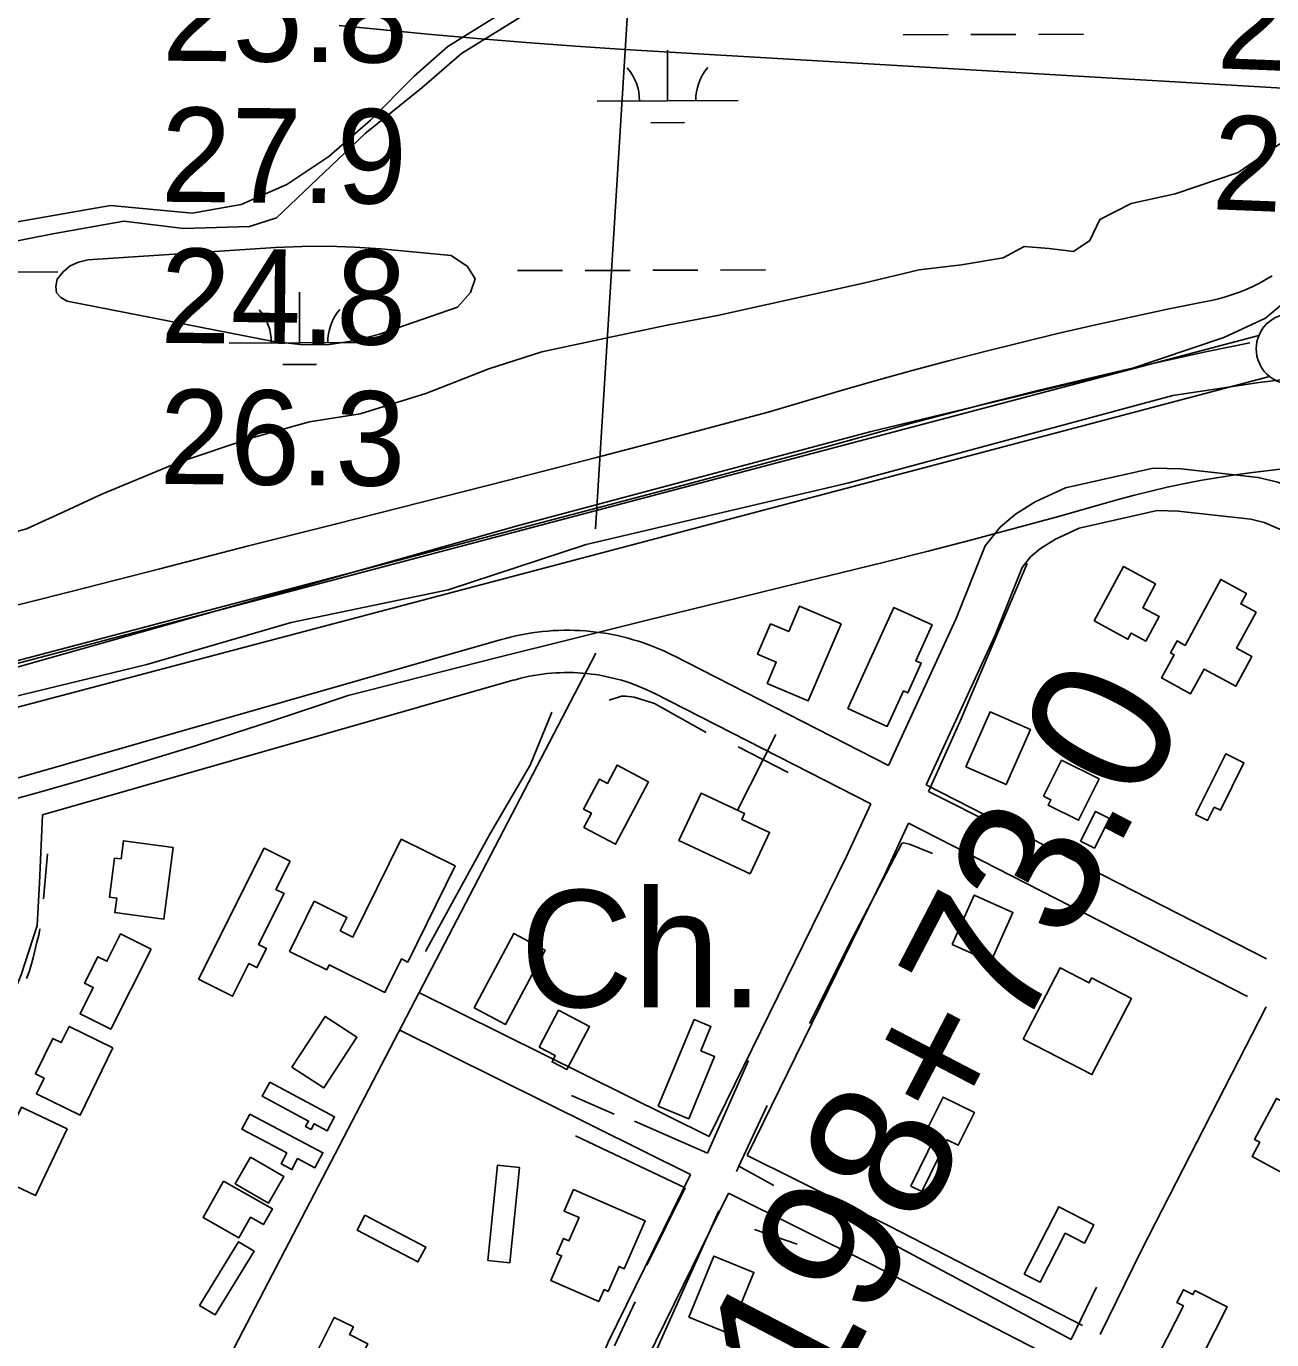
# Model space of a CAD drawing. Extents: x 3361039 to 3398939, y 576572 to 602007.
# Drawn here: x 3386256 to 3387139, y 584671 to 585602 of the extents above; entities that cross this region are included whole.
import ezdxf

# ---------------------------------------------------------------- set-up
doc = ezdxf.new("R2010")
doc.units = 0
for name, color, linetype in [('V-BLDG-OTLN', 7, 'Continuous'), ('V-FLOD-BASE', 7, 'Continuous'), ('V-LEVE-TOET', 7, 'Continuous'), ('V-RIVR-RANG', 7, 'Continuous'), ('V-ROAD-CNTR', 7, 'Continuous'), ('V-SITE-OTLN', 7, 'Continuous'), ('V-SITE-OTLN-IDEN', 7, 'Continuous'), ('V-SITE-VEGE', 7, 'Continuous'), ('V-SURV-IDEN', 7, 'Continuous'), ('V-SURV-LINE', 7, 'Continuous'), ('V-TOPO-MAJR', 7, 'Continuous'), ('V-TOPO-SHOR', 7, 'Continuous'), ('V-WETL-SWMP', 7, 'Continuous')]:
    doc.layers.add(name, color=color, linetype=linetype)

msp = doc.modelspace()

# ---------------------------------------------------------------- linework, layer by layer
at = {"layer": 'V-BLDG-OTLN'}
for points in [[(3387013.28, 585180.53), (3387034.14, 585219.01), (3387056.93, 585206.65), (3387047.8, 585189.81), (3387059.48, 585183.48), (3387050.09, 585166.16), (3387039.64, 585171.84), (3387037.29, 585167.51)], [(3387077.85, 585163.13), (3387103.14, 585209.83), (3387121.34, 585199.97), (3387117.29, 585192.48), (3387128.12, 585186.62), (3387114.31, 585161.13), (3387125.2, 585155.23), (3387113.77, 585134.14), (3387091.27, 585146.33), (3387081.79, 585128.83), (3387061.13, 585140.02), (3387070.04, 585156.47), (3387067.55, 585157.82), (3387072.11, 585166.24)], [(3386833.91, 585178.4), (3386810.61, 585123.81), (3386781.58, 585136.21), (3386788.01, 585151.27), (3386774.75, 585156.93), (3386783.91, 585178.38), (3386796.84, 585172.86), (3386804.56, 585190.93)], [(3386838.68, 585118.36), (3386871.26, 585190.02), (3386898.46, 585177.65), (3386886.91, 585152.24), (3386890.77, 585150.48), (3386881.21, 585129.44), (3386878.1, 585130.85), (3386866.64, 585105.65)], [(3386922.46, 585076.97), (3386939.61, 585116.11), (3386968.22, 585103.57), (3386951.07, 585064.44)], [(3387085.29, 585043.23), (3387106.72, 585086.27), (3387119.58, 585079.86), (3387102.85, 585046.25), (3387098.51, 585048.42), (3387093.81, 585038.99)], [(3386697.49, 585066.41), (3386674.08, 585022.16), (3386651.59, 585034.07), (3386656.9, 585044.1), (3386651.38, 585047.02), (3386662.58, 585068.2), (3386668.2, 585065.24), (3386675.08, 585078.26)], [(3386977.49, 585056.15), (3386990.15, 585081.68), (3387016.84, 585068.43), (3387002.31, 585039.16), (3386980.81, 585049.83), (3386982.67, 585053.58)], [(3386769.45, 585001.14), (3386719, 585024.81), (3386734.77, 585058.4), (3386765.44, 585044), (3386763.47, 585039.8), (3386783.23, 585030.52)], [(3387003.65, 585024.45), (3387014.41, 585045.44), (3387024.27, 585040.38), (3387013.5, 585019.4)], [(3386360.46, 585019.93), (3386353.75, 584969.11), (3386318.98, 584973.7), (3386320.34, 584984.03), (3386315.13, 584984.72), (3386318.78, 585012.31), (3386323.41, 585011.7), (3386325.12, 585024.6)], [(3386378.35, 584926.45), (3386424.79, 585019.29), (3386443.23, 585010.06), (3386433.24, 584990.09), (3386439, 584987.21), (3386420.92, 584951.09), (3386426.46, 584948.32), (3386419.69, 584934.78), (3386414.09, 584937.58), (3386402.48, 584914.38)], [(3386442.88, 584946.08), (3386460.41, 584981.69), (3386483.55, 584970.3), (3386478.87, 584960.78), (3386487.85, 584956.36), (3386521.96, 585025.65), (3386560.26, 585006.8), (3386526.7, 584938.61), (3386522.14, 584940.86), (3386510.47, 584917.17), (3386470.98, 584936.61), (3386469.24, 584933.11)], [(3386912.72, 584951.09), (3386928.38, 584986.1), (3386955.77, 584973.85), (3386940.11, 584938.84)], [(3386344.64, 584947.68), (3386316.14, 584891.08), (3386294.41, 584902.03), (3386303.72, 584920.52), (3386297.5, 584923.65), (3386306.95, 584942.41), (3386313.36, 584939.18), (3386323.1, 584958.53)], [(3386573.84, 584906.29), (3386601.88, 584958.97), (3386624.1, 584947.14), (3386596.05, 584894.46)], [(3386963.14, 584883.97), (3386989.3, 584934.6), (3387009.85, 584923.99), (3387011.58, 584927.34), (3387039.73, 584912.8), (3387011.83, 584858.82)], [(3386444.54, 584864.14), (3386468.07, 584900.11), (3386490.62, 584885.36), (3386467.08, 584849.4)], [(3386619.9, 584878.32), (3386633.6, 584904.45), (3386655.49, 584892.97), (3386639.45, 584862.4), (3386628.99, 584867.88), (3386631.32, 584872.32)], [(3386704.29, 584836.51), (3386729.73, 584897.9), (3386741.65, 584892.96), (3386734.5, 584875.72), (3386744.28, 584871.67), (3386725.98, 584827.52)], [(3386317.67, 584877.83), (3386294.43, 584830.07), (3386263.36, 584845.19), (3386268.77, 584856.32), (3386262.66, 584859.29), (3386274.92, 584884.48), (3386280.99, 584881.53), (3386286.55, 584892.97)], [(3386428.92, 584853.55), (3386474.8, 584828.88), (3386469.55, 584819.11), (3386460.37, 584824.04), (3386458.17, 584819.94), (3386454.25, 584822.05), (3386456.32, 584825.89), (3386423.53, 584843.52)], [(3387152.95, 584854.56), (3387181.55, 584839.17), (3387175.82, 584828.51), (3387185.77, 584823.15), (3387177.73, 584808.2), (3387167.2, 584813.86), (3387152.32, 584786.21), (3387125.33, 584800.73), (3387130.77, 584810.86), (3387126.95, 584812.92), (3387142.61, 584842.01), (3387145.4, 584840.53)], [(3386895.06, 584820.12), (3386906.25, 584842.97), (3386928.43, 584832.1), (3386917.01, 584808.79), (3386909.05, 584812.69), (3386891.1, 584776.04), (3386883.4, 584779.82), (3386901.58, 584816.93)], [(3386285.23, 584820.44), (3386262.83, 584773.09), (3386230.23, 584788.51), (3386235.83, 584800.33), (3386230.72, 584802.74), (3386242.47, 584827.6), (3386247.69, 584825.12), (3386252.75, 584835.81)], [(3386414.63, 584830.93), (3386466.48, 584803.52), (3386460.82, 584792.81), (3386448.6, 584799.27), (3386444.54, 584791.58), (3386436.82, 584795.67), (3386440.88, 584803.35), (3386408.97, 584820.24)], [(3386415.15, 584800.31), (3386438.8, 584786.63), (3386427.87, 584767.73), (3386404.23, 584781.44)], [(3386583.42, 584727.05), (3386590.3, 584794.63), (3386605.86, 584793.04), (3386598.98, 584725.47)], [(3386396.15, 584783.33), (3386430.71, 584763.75), (3386424.37, 584752.56), (3386415.21, 584757.75), (3386406.9, 584743.08), (3386381.52, 584757.51)], [(3386644.12, 584777.33), (3386694.99, 584755.1), (3386680.18, 584721.21), (3386676.47, 584722.83), (3386668.74, 584705.14), (3386665.83, 584706.41), (3386662.14, 584697.97), (3386628.05, 584712.87), (3386635.71, 584730.4), (3386632.3, 584731.89), (3386637.02, 584742.69), (3386640.96, 584740.97), (3386648.17, 584757.46), (3386637.48, 584762.14)], [(3386496.23, 584759.16), (3386539.45, 584736.59), (3386533.94, 584726.05), (3386490.74, 584748.63)], [(3386963.75, 584717.44), (3386988.22, 584765.19), (3387013.08, 584752.45), (3387006.42, 584739.44), (3386992.86, 584746.39), (3386975.05, 584711.65)], [(3386379.13, 584695.17), (3386406.68, 584740.41), (3386417.68, 584733.71), (3386390.12, 584688.48)], [(3386725.96, 584686.94), (3386743.77, 584730.2), (3386772.08, 584718.55), (3386754.27, 584675.28)], [(3387084.85, 584705.89), (3387107.7, 584694.28), (3387090.35, 584660.15), (3387094.6, 584657.99), (3387089.02, 584647), (3387076.12, 584653.55), (3387074.17, 584649.72), (3387066.41, 584653.66), (3387067.98, 584656.74), (3387059.49, 584661.05), (3387076.68, 584694.89), (3387072.01, 584697.26), (3387076.63, 584706.35), (3387083.35, 584702.94)], [(3386452.24, 584642.31), (3386474.62, 584686.77), (3386488.17, 584679.95), (3386485.44, 584674.52), (3386498.45, 584667.98), (3386478.8, 584628.95)]]:
    msp.add_lwpolyline(points, close=True, dxfattribs=at)
at = {"layer": 'V-FLOD-BASE'}
msp.add_lwpolyline([(3386235.89, 585148.62), (3386506.81, 585220.01), (3386612.72, 585247.82), (3386718.57, 585275.84), (3386824.37, 585304.07), (3386854.04, 585312.45), (3386883.78, 585320.6), (3386913.57, 585328.53), (3386943.43, 585336.23), (3386973.34, 585343.7), (3387003.3, 585350.96), (3387033.32, 585357.98), (3387063.4, 585364.78), (3387093.52, 585371.35), (3387123.69, 585377.69)], dxfattribs=at)
at = {"layer": 'V-LEVE-TOET'}
for points in [[(3387139.53, 585425.05), (3387135.09, 585422.37), (3387130.55, 585419.87), (3387125.92, 585417.55), (3387121.2, 585415.42), (3387116.39, 585413.48), (3387111.52, 585411.73), (3387106.58, 585410.17), (3387101.57, 585408.81), (3387096.52, 585407.66), (3387091.43, 585406.7), (3387065.38, 585401.39), (3387039.36, 585395.85), (3387013.4, 585390.1), (3386987.49, 585384.12), (3386961.63, 585377.92), (3386935.82, 585371.5), (3386910.07, 585364.86), (3386884.38, 585357.99), (3386858.75, 585350.91), (3386833.17, 585343.61)], [(3386833.17, 585343.61), (3386807.67, 585336.09), (3386782.22, 585328.35), (3386720.92, 585312.17), (3386659.58, 585296.15), (3386598.19, 585280.28), (3386536.76, 585264.57), (3386475.29, 585249.01), (3386413.79, 585233.62), (3386350.9, 585217.41), (3386287.96, 585201.41), (3386224.97, 585185.6)], [(3386240.78, 585052.3), (3386268.1, 585059.89), (3386295.35, 585067.68), (3386322.55, 585075.67), (3386349.7, 585083.85), (3386376.78, 585092.22), (3386403.8, 585100.8), (3386430.76, 585109.56), (3386457.65, 585118.52), (3386484.48, 585127.68), (3386537.43, 585141.15), (3386590.41, 585154.52), (3386643.42, 585167.81), (3386696.45, 585180.99), (3386749.5, 585194.09), (3386802.58, 585207.09), (3386833.64, 585214.5), (3386864.65, 585222.11), (3386895.61, 585229.93), (3386926.52, 585237.95), (3386957.38, 585246.17), (3386988.18, 585254.59), (3387018.92, 585263.21), (3387030.38, 585266.51), (3387041.89, 585269.6), (3387053.45, 585272.5), (3387065.06, 585275.18), (3387076.72, 585277.66), (3387088.42, 585279.94), (3387100.16, 585282), (3387111.94, 585283.86), (3387123.74, 585285.51), (3387135.57, 585286.96), (3387147.43, 585288.19)]]:
    msp.add_lwpolyline(points, dxfattribs=at)
at = {"layer": 'V-RIVR-RANG'}
msp.add_line((3386659.86, 585245.67), (3386729.17, 586363.54), dxfattribs=at)
at = {"layer": 'V-ROAD-CNTR'}
for points in [[(3387528.08, 585087.6), (3387357.44, 585177.31), (3387163.84, 585270.04), (3387143.51, 585278.78), (3387129.57, 585282.13), (3387074.98, 585288.3), (3387055.09, 585288.7), (3386993.11, 585274.86), (3386971.51, 585264.85), (3386957.58, 585256.07), (3386946.61, 585246.91), (3386936.02, 585233.57), (3386915.54, 585182.22), (3386867.51, 585077.98)], [(3387260.37, 585190.54), (3387151.43, 585242.72), (3387134.01, 585250.2), (3387124.36, 585252.52), (3387072.99, 585258.34), (3387058.1, 585258.63), (3387002.8, 585246.28), (3386985.88, 585238.44), (3386975.27, 585231.76), (3386968.19, 585225.85), (3386962.25, 585218.37), (3386943.11, 585170.38), (3386894.24, 585064.31)], [(3386714.89, 585156), (3386711.61, 585157.61), (3386708.14, 585159.22), (3386704.63, 585160.75), (3386701.08, 585162.2), (3386697.51, 585163.56), (3386693.9, 585164.85), (3386690.26, 585166.05), (3386686.6, 585167.17), (3386682.92, 585168.2), (3386679.21, 585169.15), (3386675.48, 585170.01), (3386671.73, 585170.78), (3386667.96, 585171.47), (3386664.18, 585172.08), (3386660.39, 585172.59), (3386656.59, 585173.02), (3386652.77, 585173.36), (3386648.95, 585173.62), (3386645.13, 585173.78), (3386641.3, 585173.86), (3386637.47, 585173.85), (3386633.64, 585173.75), (3386629.82, 585173.57), (3386626, 585173.29), (3386622.19, 585172.93), (3386618.39, 585172.49), (3386614.6, 585171.95), (3386610.82, 585171.33), (3386607.06, 585170.62), (3386603.31, 585169.82), (3386599.59, 585168.94), (3386595.92, 585167.99), (3386593.99, 585167.45)], [(3386593.92, 585167.42), (3386182.59, 585049.94)], [(3385719.93, 583315.67), (3386054.99, 583977.88), (3386329.09, 584522.22), (3386660, 585157.52)], [(3386867.51, 585077.98), (3386715.1, 585155.89)], [(3386701.66, 585129.08), (3386698.69, 585130.54), (3386695.84, 585131.86), (3386692.96, 585133.11), (3386690.06, 585134.3), (3386687.12, 585135.42), (3386684.17, 585136.47), (3386681.19, 585137.45), (3386678.18, 585138.37), (3386675.16, 585139.22), (3386672.12, 585139.99), (3386669.06, 585140.7), (3386665.98, 585141.34), (3386662.9, 585141.9), (3386659.8, 585142.4), (3386656.69, 585142.82), (3386653.57, 585143.17), (3386650.44, 585143.45), (3386647.31, 585143.66), (3386644.17, 585143.8), (3386641.03, 585143.86), (3386637.89, 585143.85), (3386634.76, 585143.77), (3386631.62, 585143.62), (3386628.49, 585143.4), (3386625.36, 585143.1), (3386622.24, 585142.73), (3386619.14, 585142.29), (3386616.04, 585141.78), (3386612.96, 585141.2), (3386609.88, 585140.55), (3386606.83, 585139.83), (3386603.75, 585139.02), (3386602.08, 585138.56)], [(3386602.16, 585138.58), (3386267.59, 585043.02)], [(3386854.95, 585050.71), (3386701.45, 585129.18)], [(3387135.57, 584940.94), (3386894.24, 585064.31)], [(3386854.95, 585050.71), (3386837.8, 585013.5), (3386740.4, 584814.96)], [(3386267.59, 585043.02), (3386265.66, 584994.81), (3386263.94, 584964.47), (3386252.56, 584929.67), (3386206.91, 584819.53), (3385971.39, 584365.14)], [(3386881.68, 585037.04), (3386864.9, 585000.62), (3386767.27, 584801.63)], [(3387122.15, 584914.11), (3386881.68, 585037.04)], [(3386534.45, 584917.12), (3386740.4, 584814.96)], [(3387135.35, 584906.98), (3387047.01, 584734.38), (3387017.6, 584674.53)], [(3386521.12, 584890.25), (3386727.18, 584788.03)], [(3386767.27, 584801.63), (3386868.35, 584751.49), (3387005.02, 584681.1)], [(3386727.18, 584788.03), (3386668.86, 584669.15), (3386607.18, 584519.13)], [(3386754.06, 584774.7), (3386696.23, 584656.83), (3386634.42, 584506.48)], [(3386754.06, 584774.7), (3386854.81, 584724.72), (3386990.75, 584654.71)]]:
    msp.add_lwpolyline(points, dxfattribs=at)
at = {"layer": 'V-SITE-OTLN'}
for p, q in [((3386760.56, 585046.38), (3386787.75, 585099.87)), ((3386796.51, 585072.98), (3386760.85, 585091.1))]:
    msp.add_line(p, q, dxfattribs=at)
at = {"layer": 'V-SITE-VEGE'}
for points in [[(3386589.31, 585609), (3386555.19, 585587.66)], [(3386555.19, 585587.66), (3386531.33, 585566.61), (3386500.26, 585535.38), (3386470.83, 585509.65), (3386441.06, 585489.84), (3386408.59, 585475.58), (3386373.83, 585469.62), (3386315.93, 585474.94), (3386245.63, 585462.63)]]:
    msp.add_lwpolyline(points, dxfattribs=at)
at = {"layer": 'V-SURV-LINE'}
for points in [[(3386069.54, 585102.74), (3387130.14, 585382.68)], [(3387137.8, 585353.67), (3386077.2, 585073.73)]]:
    msp.add_lwpolyline(points, dxfattribs=at)
msp.add_circle((3387153.28, 585373.27), 25, dxfattribs=at)
at = {"layer": 'V-TOPO-MAJR'}
for points in [[(3386478.05, 585602.64), (3386540.96, 585596.5), (3386575.8, 585593.31), (3386610.66, 585590.38), (3386645.56, 585587.86), (3386680.47, 585585.61), (3387171.09, 585556.81), (3387194.57, 585556.14), (3387218.01, 585556.4), (3387241.39, 585558.07), (3387264.73, 585560.68), (3387390.48, 585578.58), (3387404.59, 585582.22), (3387417.71, 585587.65), (3387429.36, 585595.8), (3387440.01, 585605.74)], [(3386574.5, 585422.95), (3386568.96, 585431.58), (3386557.49, 585439.5), (3386507.71, 585444.14), (3386489.01, 585445.43), (3386470.3, 585446.13), (3386451.58, 585445.93), (3386432.85, 585445.14), (3386299.88, 585436.34), (3386293.23, 585434.85), (3386287.27, 585432.25), (3386282.35, 585428), (3386278.13, 585422.65), (3386277.14, 585417.49), (3386277.74, 585413.06), (3386280.72, 585409.73), (3386285.29, 585407.13), (3386431.56, 585378.55), (3386450.59, 585376.39), (3386469.48, 585376.21), (3386488.16, 585379.01), (3386506.7, 585383.79), (3386561.9, 585402.84), (3386571.16, 585413.25), (3386574.5, 585422.95)]]:
    msp.add_lwpolyline(points, dxfattribs=at)
at = {"layer": 'V-TOPO-SHOR'}
for p, q in [((3386946.21, 585034.35), (3386895.94, 585059.64)), ((3386268.52, 584983.38), (3386271.32, 585015.33)), ((3386768.2, 584868.89), (3386739.3, 584803.28)), ((3386642.75, 584844.1), (3386673.06, 584830.93)), ((3386687.44, 584825.77), (3386739.3, 584803.28)), ((3386645.61, 584815.52), (3386723.37, 584778.66)), ((3386786.31, 584780.2), (3386761.49, 584793.96)), ((3386696.14, 584723.7), (3386723.37, 584778.66)), ((3386697.46, 584650.88), (3386747.22, 584762.4)), ((3386831.58, 584757.78), (3386810.96, 584766.46)), ((3386802.67, 584738.64), (3386772.65, 584748.98)), ((3386673.29, 584666.51), (3386688.04, 584697.74))]:
    msp.add_line(p, q, dxfattribs=at)
for points in [[(3384949.9, 585056.96), (3385370.77, 585028.55), (3385618.71, 585024.69), (3385725.59, 585034.08), (3385868.83, 585054.95), (3386048.42, 585094.11), (3386198.43, 585133.2), (3386605.27, 585248.05), (3386855.29, 585314.7), (3387037.13, 585358.42), (3387105.31, 585381.36), (3387134.84, 585395.09), (3387162.07, 585417.91), (3387198.4, 585443.03), (3387212.01, 585456.71)], [(3388388.16, 585387.18), (3388308.6, 585368.76), (3388260.89, 585348.16), (3388204.08, 585327.53), (3388147.26, 585313.72), (3388106.36, 585297.69), (3388035.92, 585270.2), (3387992.73, 585260.98), (3387940.44, 585251.74), (3387885.85, 585251.59), (3387810.77, 585258.2), (3387767.54, 585262.63), (3387633.28, 585285.01), (3387590.04, 585291.71), (3387280.56, 585340.9), (3387169.07, 585354.24), (3387130.42, 585349.58), (3387069.03, 585340.31), (3386839.47, 585278.27), (3386653.07, 585234.53), (3386555.35, 585202.42), (3386443.96, 585179.37), (3386341.69, 585149.51), (3386237.13, 585124.2)], [(3386965.96, 585221.16), (3386918.4, 585109.3), (3386895.94, 585059.64)], [(3386669.41, 585124.35), (3386678.22, 585127.09), (3386681.36, 585127.06), (3386687.32, 585126.37), (3386701.71, 585121.83), (3386738.21, 585101.39)], [(3386539.29, 584946.18), (3386584.99, 585029.18), (3386613.41, 585078.16), (3386628.85, 585115.66)], [(3386898.8, 585015.66), (3386882.55, 585022.1), (3386878.17, 585023.09), (3386876.91, 585022.79), (3386841.72, 584955.36), (3386811.62, 584895.1)], [(3386256.41, 584926.92), (3386258.27, 584931.74), (3386259.9, 584937.34), (3386261.09, 584941.62), (3386262.85, 584948.62), (3386263.8, 584952.66), (3386265, 584957.72), (3386265.77, 584962.13)], [(3386781.54, 584837.04), (3386761.49, 584793.96), (3386759.73, 584790.2)], [(3386854.69, 584747.2), (3386997.01, 584671.09), (3387014.96, 584708.25)]]:
    msp.add_lwpolyline(points, dxfattribs=at)
at = {"layer": 'V-WETL-SWMP'}
for p, q in [((3386877.87, 585596), (3386909.87, 585596.09)), ((3386925.87, 585596.14), (3386957.87, 585596.23)), ((3386973.87, 585596.27), (3387005.87, 585596.36)), ((3386710.93, 585549.11), (3386710.83, 585585.11)), ((3386660.93, 585548.97), (3386760.93, 585549.25)), ((3386698.98, 585533.65), (3386722.98, 585533.72)), ((3386604.42, 585428.75), (3386636.42, 585428.84)), ((3386652.42, 585428.88), (3386684.42, 585428.97)), ((3386700.42, 585429.01), (3386732.42, 585429.1)), ((3386748.42, 585429.15), (3386780.42, 585429.23)), ((3386246.51, 585427.76), (3386278.51, 585427.85)), ((3386449.97, 585377.58), (3386449.87, 585413.58)), ((3386399.97, 585377.44), (3386499.97, 585377.72)), ((3386438.01, 585362.11), (3386462.01, 585362.18))]:
    msp.add_line(p, q, dxfattribs=at)
for points in [[(3386183.69, 585436.8), (3386274.94, 585454.81), (3386325.49, 585463.76), (3386367.63, 585458.61), (3386414.56, 585460.11), (3386433.55, 585466.22), (3386496.44, 585525.92), (3386536.58, 585558.24), (3386564.82, 585582.79), (3386606.87, 585608.79)], [(3387144.92, 585518.62), (3387115.54, 585498.42), (3387070.84, 585483.09), (3387039.62, 585476.31), (3387017.43, 585465.1), (3387010.18, 585450.19), (3386998.67, 585442.42), (3386981.35, 585444.57), (3386963.62, 585445.93), (3386948.95, 585437.8), (3386919.33, 585432.97), (3386889.33, 585429.33), (3386849.81, 585419.86), (3386746.29, 585396.85), (3386710.73, 585390.11), (3386669.25, 585381.46), (3386621.84, 585371.29), (3386584.26, 585359.05), (3386539.54, 585341.76), (3386492.87, 585327.24), (3386456.93, 585321.69), (3386415.42, 585309.89), (3386363.99, 585292.66), (3386309.76, 585270.34), (3386283.22, 585257.99), (3386256.28, 585245.64), (3386224.66, 585236.89)]]:
    msp.add_lwpolyline(points, dxfattribs=at)
for centre, start, end in [((3386655.69, 585549.44), 359.38648, 40.93014), ((3386766.17, 585549.74), 139.38648, 180.93013), ((3386394.73, 585377.9), 359.38648, 40.93014), ((3386505.21, 585378.21), 139.38648, 180.93013)]:
    msp.add_arc(centre, 35.25, start, end, dxfattribs=at)

# ---------------------------------------------------------------- texts
at = {"layer": 'V-RIVR-RANG'}
for s, rotation, p in [('25.8', 359.49833, (3386352.36, 585577.61)), ('21.5', 357.76833, (3387099.9, 585572.26)), ('27.9', 359.49833, (3386351.46, 585477.61)), ('27.3', 357.76833, (3387096.26, 585472.32)), ('24.8', 359.49833, (3386351.09, 585377.61)), ('26.3', 359.49833, (3386350.46, 585277.61))]:
    msp.add_text(s, height=67, rotation=rotation, dxfattribs=at).set_placement(p)
at = {"layer": 'V-SITE-OTLN-IDEN'}
msp.add_text('Ch.', height=83, dxfattribs=at).set_placement((3386606.29, 584906.64))
at = {"layer": 'V-SURV-IDEN'}
msp.add_text('6198+73.0', height=100, rotation=62.49866, dxfattribs=at).set_placement((3386786.5, 584550.84))

doc.saveas('drawing.dxf')
